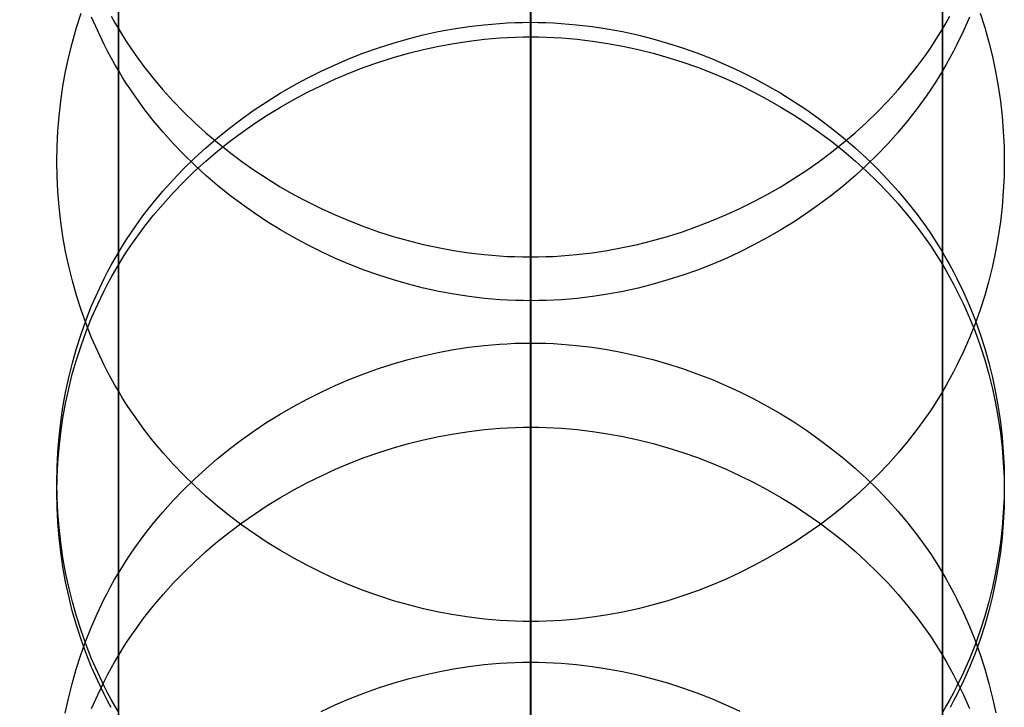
# Model space of a CAD drawing. Extents: x -383 to 1849, y -1185 to -529.
# Tile 429 of 656: x 163 to 194, y -678 to -656. Entities that reach past the tile are written whole.
import ezdxf

# ---------------------------------------------------------------- set-up
doc = ezdxf.new("R2010")
doc.units = 0
doc.layers.add('PREDEFINITO', color=7, linetype='CONTINUOUS')

msp = doc.modelspace()

# ---------------------------------------------------------------- linework, layer by layer
at = {"layer": 'PREDEFINITO'}
for p, q in [((178.642, -589.612), (178.64, -681.505, 343.803)), ((165.662, -597.37), (165.659, -688.823, 342.157)), ((191.635, -597.37), (191.635, -688.817, 342.158)), ((165.663, -612.91), (165.659, -703.456, 338.857)), ((191.636, -612.91), (191.639, -703.456, 338.857)), ((178.656, -620.669), (178.658, -710.772, 337.203)), ((178.656, -677.732, 519.936), (178.656, -635.231, 659.637)), ((165.657, -684.975, 521.9), (165.663, -642.401, 661.817)), ((191.636, -684.965, 521.898), (191.636, -642.401, 661.817)), ((164.331, -656.708, 209.509), (164.476, -656.257, 209.63)), ((165.001, -656.816, 169.039), (164.81, -656.382, 169.155)), ((165.427, -656.356, 666.059), (165.543, -656.561, 666.121)), ((191.755, -656.561, 666.121), (191.871, -656.356, 666.059)), ((192.487, -656.382, 169.155), (192.297, -656.816, 169.039)), ((192.822, -656.257, 209.63), (192.967, -656.708, 209.509)), ((164.202, -657.165, 209.386), (164.331, -656.708, 209.509)), ((165.206, -657.243, 168.925), (165.001, -656.816, 169.039)), ((165.543, -656.561, 666.121), (165.662, -656.764, 666.183)), ((165.656, -699.458, 525.784), (165.662, -656.764, 666.183)), ((165.662, -656.764, 666.183), (165.786, -656.965, 666.244)), ((175.261, -656.944, 249.901), (175.737, -656.839, 249.929)), ((175.737, -656.839, 249.929), (176.217, -656.75, 249.952)), ((176.217, -656.75, 249.952), (176.699, -656.676, 249.972)), ((176.699, -656.676, 249.972), (177.183, -656.619, 249.987)), ((177.183, -656.619, 249.987), (177.668, -656.577, 249.998)), ((177.668, -656.577, 249.998), (177.912, -656.562, 250.002)), ((177.912, -656.562, 250.002), (178.155, -656.552, 250.005)), ((178.155, -656.552, 250.005), (178.398, -656.546, 250.006)), ((178.398, -656.546, 250.006), (178.642, -656.543, 250.007)), ((178.642, -656.543, 250.007), (178.885, -656.546, 250.006)), ((178.885, -656.546, 250.006), (179.129, -656.552, 250.005)), ((179.129, -656.552, 250.005), (179.372, -656.562, 250.002)), ((179.372, -656.562, 250.002), (179.615, -656.577, 249.998)), ((179.615, -656.577, 249.998), (180.101, -656.619, 249.987)), ((180.101, -656.619, 249.987), (180.585, -656.676, 249.972)), ((180.585, -656.676, 249.972), (181.067, -656.75, 249.952)), ((181.067, -656.75, 249.952), (181.547, -656.839, 249.929)), ((181.547, -656.839, 249.929), (182.024, -656.944, 249.901)), ((191.511, -656.965, 666.244), (191.635, -656.764, 666.183)), ((191.635, -656.764, 666.183), (191.755, -656.561, 666.121)), ((191.641, -699.458, 525.784), (191.635, -656.764, 666.183)), ((192.297, -656.816, 169.039), (192.092, -657.243, 168.925)), ((192.967, -656.708, 209.509), (193.096, -657.165, 209.386)), ((165.786, -656.965, 666.244), (165.913, -657.163, 666.305)), ((174.318, -657.198, 249.834), (174.787, -657.064, 249.87)), ((174.787, -657.064, 249.87), (175.261, -656.944, 249.901)), ((176.231, -657.208, 588.075), (176.713, -657.135, 588.053)), ((176.713, -657.135, 588.053), (177.197, -657.078, 588.036)), ((177.197, -657.078, 588.036), (177.683, -657.037, 588.023)), ((177.683, -657.037, 588.023), (177.926, -657.022, 588.019)), ((177.926, -657.022, 588.019), (178.169, -657.012, 588.016)), ((178.169, -657.012, 588.016), (178.413, -657.006, 588.014)), ((178.413, -657.006, 588.014), (178.656, -657.004, 588.013)), ((178.656, -657.004, 588.013), (178.9, -657.006, 588.014)), ((178.9, -657.006, 588.014), (179.143, -657.012, 588.016)), ((179.143, -657.012, 588.016), (179.386, -657.022, 588.019)), ((179.386, -657.022, 588.019), (179.63, -657.037, 588.023)), ((179.63, -657.037, 588.023), (180.115, -657.078, 588.036)), ((180.115, -657.078, 588.036), (180.599, -657.135, 588.053)), ((180.599, -657.135, 588.053), (181.081, -657.208, 588.075)), ((182.024, -656.944, 249.901), (182.498, -657.064, 249.87)), ((182.498, -657.064, 249.87), (182.968, -657.198, 249.834)), ((191.384, -657.163, 666.305), (191.511, -656.965, 666.244)), ((164.088, -657.626, 209.263), (164.202, -657.165, 209.386)), ((165.315, -657.454, 168.868), (165.206, -657.243, 168.925)), ((165.427, -657.663, 168.812), (165.315, -657.454, 168.868)), ((165.913, -657.163, 666.305), (166.044, -657.36, 666.364)), ((166.044, -657.36, 666.364), (166.179, -657.554, 666.423)), ((173.392, -657.511, 249.751), (173.852, -657.347, 249.795)), ((173.852, -657.347, 249.795), (174.318, -657.198, 249.834)), ((174.8, -657.519, 588.17), (175.274, -657.4, 588.134)), ((175.274, -657.4, 588.134), (175.751, -657.296, 588.102)), ((175.751, -657.296, 588.102), (176.231, -657.208, 588.075)), ((181.081, -657.208, 588.075), (181.561, -657.296, 588.102)), ((181.561, -657.296, 588.102), (182.037, -657.4, 588.134)), ((182.037, -657.4, 588.134), (182.511, -657.518, 588.17)), ((182.968, -657.198, 249.834), (183.434, -657.347, 249.795)), ((183.434, -657.347, 249.795), (183.895, -657.511, 249.751)), ((191.118, -657.554, 666.423), (191.253, -657.36, 666.364)), ((191.253, -657.36, 666.364), (191.384, -657.163, 666.305)), ((191.984, -657.454, 168.868), (191.871, -657.663, 168.812)), ((192.092, -657.243, 168.925), (191.984, -657.454, 168.868)), ((193.096, -657.165, 209.386), (193.211, -657.626, 209.263)), ((163.989, -658.091, 209.139), (164.088, -657.626, 209.263)), ((165.543, -657.87, 168.757), (165.427, -657.663, 168.812)), ((166.179, -657.554, 666.423), (166.459, -657.936, 666.539)), ((172.487, -657.88, 249.654), (172.937, -657.689, 249.704)), ((172.937, -657.689, 249.704), (173.392, -657.511, 249.751)), ((173.864, -657.8, 588.255), (174.33, -657.652, 588.21)), ((174.33, -657.652, 588.21), (174.8, -657.519, 588.17)), ((182.511, -657.518, 588.17), (182.98, -657.651, 588.21)), ((182.98, -657.651, 588.21), (183.446, -657.799, 588.255)), ((183.895, -657.511, 249.751), (184.35, -657.689, 249.704)), ((184.35, -657.689, 249.704), (184.8, -657.88, 249.654)), ((190.838, -657.936, 666.539), (191.118, -657.554, 666.423)), ((191.871, -657.663, 168.812), (191.755, -657.87, 168.757)), ((193.211, -657.626, 209.263), (193.309, -658.091, 209.139)), ((163.905, -658.558, 209.013), (163.989, -658.091, 209.139)), ((165.663, -658.075, 168.702), (165.543, -657.87, 168.757)), ((165.787, -658.278, 168.648), (165.663, -658.075, 168.702)), ((166.459, -657.936, 666.539), (166.752, -658.309, 666.653)), ((171.607, -658.303, 249.542), (172.044, -658.085, 249.599)), ((172.044, -658.085, 249.599), (172.487, -657.88, 249.654)), ((172.947, -658.137, 588.358), (173.403, -657.962, 588.304)), ((173.403, -657.962, 588.304), (173.864, -657.8, 588.255)), ((183.446, -657.799, 588.255), (183.906, -657.961, 588.304)), ((183.906, -657.961, 588.304), (184.361, -658.137, 588.358)), ((184.8, -657.88, 249.654), (185.244, -658.085, 249.599)), ((185.244, -658.085, 249.599), (185.682, -658.303, 249.542)), ((190.544, -658.309, 666.653), (190.838, -657.936, 666.539)), ((191.636, -658.075, 168.702), (191.512, -658.278, 168.648)), ((191.755, -657.87, 168.757), (191.636, -658.075, 168.702)), ((193.309, -658.091, 209.139), (193.393, -658.558, 209.013)), ((165.914, -658.478, 168.594), (165.787, -658.278, 168.648)), ((166.752, -658.309, 666.653), (167.059, -658.672, 666.763)), ((171.177, -658.534, 249.48), (171.607, -658.303, 249.542)), ((172.053, -658.53, 588.477), (172.497, -658.327, 588.415)), ((172.497, -658.327, 588.415), (172.947, -658.137, 588.358)), ((184.361, -658.137, 588.358), (184.811, -658.326, 588.415)), ((184.811, -658.326, 588.415), (185.254, -658.529, 588.477)), ((185.682, -658.303, 249.542), (186.112, -658.534, 249.48)), ((190.236, -658.672, 666.763), (190.544, -658.309, 666.653)), ((191.512, -658.278, 168.648), (191.385, -658.478, 168.594)), ((163.837, -659.029, 208.887), (163.905, -658.558, 209.013)), ((166.045, -658.676, 168.541), (165.914, -658.478, 168.594)), ((166.18, -658.873, 168.488), (166.045, -658.676, 168.541)), ((167.059, -658.672, 666.763), (167.379, -659.025, 666.87)), ((170.756, -658.778, 249.416), (171.177, -658.534, 249.48)), ((171.616, -658.746, 588.543), (172.053, -658.53, 588.477)), ((185.254, -658.529, 588.477), (185.691, -658.745, 588.542)), ((186.112, -658.534, 249.48), (186.534, -658.778, 249.416)), ((189.916, -659.025, 666.87), (190.236, -658.672, 666.763)), ((191.254, -658.676, 168.541), (191.119, -658.873, 168.488)), ((191.385, -658.478, 168.594), (191.254, -658.676, 168.541)), ((193.393, -658.558, 209.013), (193.462, -659.029, 208.887)), ((166.46, -659.258, 168.385), (166.18, -658.873, 168.488)), ((170.342, -659.035, 249.347), (170.756, -658.778, 249.416)), ((170.763, -659.216, 588.686), (171.186, -658.975, 588.612)), ((171.186, -658.975, 588.612), (171.616, -658.746, 588.543)), ((185.691, -658.745, 588.542), (186.12, -658.974, 588.612)), ((186.12, -658.974, 588.612), (186.542, -659.215, 588.685)), ((186.534, -658.778, 249.416), (186.949, -659.035, 249.347)), ((191.119, -658.873, 168.488), (190.839, -659.258, 168.385)), ((163.783, -659.501, 208.761), (163.837, -659.029, 208.887)), ((166.754, -659.634, 168.285), (166.46, -659.258, 168.385)), ((167.379, -659.025, 666.87), (167.711, -659.368, 666.975)), ((169.54, -659.584, 249.202), (169.936, -659.303, 249.276)), ((169.936, -659.303, 249.276), (170.342, -659.035, 249.347)), ((170.349, -659.47, 588.763), (170.763, -659.216, 588.686)), ((186.542, -659.215, 588.685), (186.956, -659.469, 588.763)), ((186.949, -659.035, 249.347), (187.355, -659.303, 249.276)), ((187.355, -659.303, 249.276), (187.751, -659.584, 249.202)), ((189.583, -659.368, 666.975), (189.916, -659.025, 666.87)), ((190.839, -659.258, 168.385), (190.546, -659.634, 168.285)), ((193.462, -659.029, 208.887), (193.515, -659.502, 208.761)), ((163.745, -659.976, 208.634), (163.783, -659.501, 208.761)), ((167.062, -660.001, 168.186), (166.754, -659.634, 168.285)), ((167.711, -659.368, 666.975), (168.055, -659.701, 667.076)), ((169.153, -659.876, 249.124), (169.54, -659.584, 249.202)), ((169.943, -659.736, 588.844), (170.349, -659.47, 588.763)), ((186.956, -659.469, 588.763), (187.362, -659.735, 588.843)), ((187.751, -659.584, 249.202), (188.139, -659.876, 249.124)), ((189.239, -659.701, 667.076), (189.583, -659.368, 666.975)), ((190.546, -659.634, 168.285), (190.239, -660.001, 168.186)), ((193.515, -659.502, 208.761), (193.553, -659.976, 208.634)), ((168.055, -659.701, 667.076), (168.41, -660.024, 667.174)), ((168.777, -660.18, 249.043), (169.153, -659.876, 249.124)), ((169.546, -660.014, 588.928), (169.943, -659.736, 588.844)), ((187.362, -659.735, 588.843), (187.758, -660.013, 588.928)), ((188.139, -659.876, 249.124), (188.516, -660.18, 249.043)), ((188.883, -660.024, 667.174), (189.239, -659.701, 667.076)), ((163.722, -660.451, 208.507), (163.745, -659.976, 208.634)), ((167.382, -660.358, 168.091), (167.062, -660.001, 168.186)), ((168.41, -660.024, 667.174), (168.777, -660.335, 667.269)), ((168.41, -660.494, 248.959), (168.777, -660.18, 249.043)), ((169.159, -660.303, 589.016), (169.546, -660.014, 588.928)), ((187.758, -660.013, 588.928), (188.145, -660.302, 589.016)), ((188.516, -660.335, 667.269), (188.883, -660.024, 667.174)), ((188.516, -660.18, 249.043), (188.883, -660.494, 248.959)), ((190.239, -660.001, 168.186), (189.919, -660.358, 168.091)), ((193.553, -659.976, 208.634), (193.576, -660.451, 208.507)), ((163.715, -660.927, 208.379), (163.722, -660.451, 208.507)), ((167.715, -660.704, 167.998), (167.382, -660.358, 168.091)), ((168.055, -660.82, 248.873), (168.41, -660.494, 248.959)), ((168.777, -660.335, 667.269), (169.153, -660.636, 667.36)), ((168.781, -660.604, 589.108), (169.159, -660.303, 589.016)), ((188.139, -660.636, 667.36), (188.516, -660.335, 667.269)), ((188.145, -660.302, 589.016), (188.521, -660.603, 589.107)), ((188.883, -660.494, 248.959), (189.239, -660.82, 248.873)), ((189.919, -660.358, 168.091), (189.587, -660.704, 167.998)), ((193.576, -660.451, 208.507), (193.583, -660.927, 208.379)), ((167.711, -661.157, 248.783), (168.055, -660.82, 248.873)), ((168.059, -661.04, 167.908), (167.715, -660.704, 167.998)), ((168.414, -660.916, 589.202), (168.781, -660.604, 589.108)), ((169.153, -660.636, 667.36), (169.54, -660.925, 667.448)), ((187.751, -660.925, 667.448), (188.139, -660.636, 667.36)), ((188.521, -660.603, 589.107), (188.888, -660.914, 589.202)), ((189.239, -660.82, 248.873), (189.583, -661.156, 248.783)), ((189.587, -660.704, 167.998), (189.243, -661.04, 167.908)), ((163.722, -661.403, 208.252), (163.715, -660.927, 208.379)), ((167.379, -661.503, 248.691), (167.711, -661.157, 248.783)), ((168.058, -661.238, 589.3), (168.414, -660.916, 589.202)), ((168.415, -661.366, 167.821), (168.059, -661.04, 167.908)), ((169.54, -660.925, 667.448), (169.936, -661.203, 667.533)), ((187.355, -661.203, 667.533), (187.751, -660.925, 667.448)), ((188.888, -660.914, 589.202), (189.243, -661.237, 589.3)), ((189.243, -661.04, 167.908), (188.888, -661.366, 167.821)), ((189.583, -661.156, 248.783), (189.916, -661.503, 248.691)), ((193.583, -660.927, 208.379), (193.576, -661.403, 208.252)), ((163.745, -661.878, 208.125), (163.722, -661.403, 208.252)), ((167.059, -661.86, 248.595), (167.379, -661.503, 248.691)), ((167.714, -661.571, 589.402), (168.058, -661.238, 589.3)), ((168.782, -661.681, 167.737), (168.415, -661.366, 167.821)), ((169.936, -661.203, 667.533), (170.342, -661.469, 667.613)), ((170.342, -661.469, 667.613), (170.756, -661.723, 667.691)), ((186.534, -661.723, 667.691), (186.949, -661.469, 667.613)), ((186.949, -661.469, 667.613), (187.355, -661.203, 667.533)), ((188.888, -661.366, 167.821), (188.521, -661.681, 167.737)), ((189.243, -661.237, 589.3), (189.587, -661.57, 589.401)), ((189.916, -661.503, 248.691), (190.236, -661.86, 248.595)), ((193.576, -661.403, 208.252), (193.553, -661.878, 208.125)), ((167.381, -661.914, 589.506), (167.714, -661.571, 589.402)), ((169.159, -661.984, 167.655), (168.782, -661.681, 167.737)), ((170.756, -661.723, 667.691), (171.178, -661.964, 667.764)), ((186.112, -661.964, 667.764), (186.534, -661.723, 667.691)), ((188.521, -661.681, 167.737), (188.145, -661.984, 167.655)), ((189.587, -661.57, 589.401), (189.919, -661.913, 589.505)), ((163.783, -662.352, 207.998), (163.745, -661.878, 208.125)), ((166.752, -662.227, 248.498), (167.059, -661.86, 248.595)), ((167.061, -662.268, 589.613), (167.381, -661.914, 589.506)), ((169.547, -662.276, 167.577), (169.159, -661.984, 167.655)), ((171.178, -661.964, 667.764), (171.607, -662.193, 667.833)), ((185.682, -662.193, 667.833), (186.112, -661.964, 667.764)), ((188.145, -661.984, 167.655), (187.758, -662.276, 167.577)), ((189.919, -661.913, 589.505), (190.239, -662.266, 589.613)), ((190.236, -661.86, 248.595), (190.544, -662.227, 248.498)), ((193.553, -661.878, 208.125), (193.515, -662.352, 207.998)), ((163.836, -662.825, 207.871), (163.783, -662.352, 207.998)), ((166.459, -662.603, 248.397), (166.752, -662.227, 248.498)), ((166.754, -662.631, 589.724), (167.061, -662.268, 589.613)), ((169.943, -662.557, 167.502), (169.547, -662.276, 167.577)), ((171.607, -662.193, 667.833), (172.044, -662.409, 667.899)), ((172.044, -662.409, 667.899), (172.487, -662.612, 667.961)), ((184.8, -662.612, 667.961), (185.244, -662.409, 667.899)), ((185.244, -662.409, 667.899), (185.682, -662.193, 667.833)), ((187.758, -662.276, 167.577), (187.362, -662.557, 167.502)), ((190.239, -662.266, 589.613), (190.546, -662.629, 589.723)), ((190.544, -662.227, 248.498), (190.838, -662.603, 248.397)), ((193.515, -662.352, 207.998), (193.461, -662.825, 207.871)), ((166.179, -662.988, 248.294), (166.459, -662.603, 248.397)), ((166.46, -663.003, 589.837), (166.754, -662.631, 589.724)), ((170.349, -662.825, 167.43), (169.943, -662.557, 167.502)), ((172.487, -662.612, 667.961), (172.937, -662.801, 668.018)), ((184.35, -662.801, 668.018), (184.8, -662.612, 667.961)), ((187.362, -662.557, 167.502), (186.956, -662.825, 167.43)), ((190.546, -662.629, 589.723), (190.839, -663.002, 589.837)), ((190.838, -662.603, 248.397), (191.118, -662.988, 248.294)), ((163.905, -663.295, 207.745), (163.836, -662.825, 207.871)), ((166.044, -663.184, 248.242), (166.179, -662.988, 248.294)), ((166.179, -663.385, 589.953), (166.46, -663.003, 589.837)), ((170.764, -663.081, 167.362), (170.349, -662.825, 167.43)), ((172.937, -662.801, 668.018), (173.392, -662.977, 668.072)), ((173.392, -662.977, 668.072), (173.852, -663.139, 668.121)), ((183.434, -663.139, 668.121), (183.895, -662.977, 668.072)), ((183.895, -662.977, 668.072), (184.35, -662.801, 668.018)), ((186.956, -662.825, 167.43), (186.542, -663.081, 167.362)), ((190.839, -663.002, 589.837), (191.119, -663.384, 589.953)), ((191.118, -662.988, 248.294), (191.253, -663.184, 248.242)), ((193.461, -662.825, 207.871), (193.393, -663.295, 207.745)), ((163.989, -663.763, 207.62), (163.905, -663.295, 207.745)), ((165.913, -663.383, 248.188), (166.044, -663.184, 248.242)), ((171.186, -663.325, 167.297), (170.764, -663.081, 167.362)), ((171.616, -663.556, 167.235), (171.186, -663.325, 167.297)), ((173.852, -663.139, 668.121), (174.318, -663.287, 668.166)), ((174.318, -663.287, 668.166), (174.787, -663.42, 668.206)), ((182.498, -663.42, 668.206), (182.968, -663.287, 668.166)), ((182.968, -663.287, 668.166), (183.434, -663.139, 668.121)), ((186.12, -663.325, 167.297), (185.691, -663.556, 167.235)), ((186.542, -663.081, 167.362), (186.12, -663.325, 167.297)), ((191.253, -663.184, 248.242), (191.384, -663.383, 248.188)), ((193.393, -663.295, 207.745), (193.309, -663.763, 207.62)), ((165.662, -663.786, 248.081), (165.786, -663.583, 248.135)), ((165.786, -663.583, 248.135), (165.913, -663.383, 248.188)), ((165.913, -663.776, 590.072), (166.045, -663.579, 590.012)), ((166.045, -663.579, 590.012), (166.179, -663.385, 589.953)), ((172.054, -663.774, 167.176), (171.616, -663.556, 167.235)), ((174.787, -663.42, 668.206), (175.261, -663.538, 668.242)), ((175.261, -663.538, 668.242), (175.737, -663.642, 668.274)), ((175.737, -663.642, 668.274), (176.217, -663.73, 668.301)), ((181.067, -663.73, 668.301), (181.547, -663.642, 668.274)), ((181.547, -663.642, 668.274), (182.024, -663.538, 668.242)), ((182.024, -663.538, 668.242), (182.498, -663.42, 668.206)), ((185.691, -663.556, 167.235), (185.254, -663.774, 167.176)), ((191.119, -663.384, 589.953), (191.254, -663.578, 590.012)), ((191.254, -663.578, 590.012), (191.385, -663.774, 590.071)), ((191.384, -663.383, 248.188), (191.511, -663.583, 248.135)), ((191.511, -663.583, 248.135), (191.635, -663.786, 248.081)), ((164.087, -664.228, 207.495), (163.989, -663.763, 207.62)), ((165.427, -664.198, 247.97), (165.543, -663.991, 248.026)), ((165.543, -663.991, 248.026), (165.662, -663.786, 248.081)), ((165.662, -664.175, 590.193), (165.786, -663.975, 590.132)), ((165.786, -663.975, 590.132), (165.913, -663.776, 590.072)), ((172.498, -663.979, 167.122), (172.054, -663.774, 167.176)), ((172.948, -664.17, 167.07), (172.498, -663.979, 167.122)), ((176.217, -663.73, 668.301), (176.699, -663.803, 668.323)), ((176.699, -663.803, 668.323), (177.183, -663.86, 668.34)), ((177.183, -663.86, 668.34), (177.668, -663.901, 668.353)), ((177.668, -663.901, 668.353), (177.912, -663.916, 668.357)), ((177.912, -663.916, 668.357), (178.155, -663.926, 668.36)), ((178.155, -663.926, 668.36), (178.398, -663.932, 668.362)), ((178.398, -663.932, 668.362), (178.642, -663.935, 668.363)), ((178.642, -663.935, 668.363), (178.885, -663.932, 668.362)), ((178.642, -706.703, 527.741), (178.642, -663.935, 668.363)), ((178.885, -663.932, 668.362), (179.129, -663.926, 668.36)), ((179.129, -663.926, 668.36), (179.372, -663.916, 668.357)), ((179.372, -663.916, 668.357), (179.615, -663.901, 668.353)), ((179.615, -663.901, 668.353), (180.101, -663.86, 668.34)), ((180.101, -663.86, 668.34), (180.585, -663.803, 668.323)), ((180.585, -663.803, 668.323), (181.067, -663.73, 668.301)), ((184.811, -663.979, 167.122), (184.361, -664.17, 167.07)), ((185.254, -663.774, 167.176), (184.811, -663.979, 167.122)), ((191.385, -663.774, 590.071), (191.512, -663.973, 590.132)), ((191.512, -663.973, 590.132), (191.636, -664.174, 590.193)), ((191.635, -663.786, 248.081), (191.755, -663.991, 248.026)), ((191.755, -663.991, 248.026), (191.871, -664.198, 247.97)), ((193.309, -663.763, 207.62), (193.21, -664.228, 207.495)), ((164.202, -664.689, 207.372), (164.087, -664.228, 207.495)), ((165.314, -664.407, 247.914), (165.427, -664.198, 247.97)), ((165.542, -664.378, 590.255), (165.662, -664.175, 590.193)), ((173.403, -664.348, 167.023), (172.948, -664.17, 167.07)), ((184.361, -664.17, 167.07), (183.906, -664.348, 167.023)), ((191.636, -664.174, 590.193), (191.755, -664.377, 590.254)), ((191.871, -664.198, 247.97), (191.983, -664.407, 247.914)), ((193.21, -664.228, 207.495), (193.096, -664.689, 207.372)), ((165.206, -664.618, 247.858), (165.314, -664.407, 247.914)), ((165.314, -664.79, 590.38), (165.426, -664.583, 590.317)), ((165.426, -664.583, 590.317), (165.542, -664.378, 590.255)), ((173.864, -664.511, 166.979), (173.403, -664.348, 167.023)), ((174.33, -664.66, 166.939), (173.864, -664.511, 166.979)), ((183.446, -664.511, 166.979), (182.98, -664.66, 166.939)), ((183.906, -664.348, 167.023), (183.446, -664.511, 166.979)), ((191.755, -664.377, 590.254), (191.871, -664.582, 590.317)), ((191.871, -664.582, 590.317), (191.984, -664.789, 590.38)), ((191.983, -664.407, 247.914), (192.092, -664.618, 247.858)), ((164.331, -665.145, 207.25), (164.202, -664.689, 207.372)), ((165.001, -665.045, 247.743), (165.206, -664.618, 247.858)), ((165.205, -664.999, 590.444), (165.314, -664.79, 590.38)), ((174.8, -664.795, 166.903), (174.33, -664.66, 166.939)), ((175.274, -664.914, 166.871), (174.8, -664.795, 166.903)), ((175.751, -665.019, 166.843), (175.274, -664.914, 166.871)), ((182.037, -664.914, 166.871), (181.561, -665.019, 166.843)), ((182.511, -664.795, 166.903), (182.037, -664.914, 166.871)), ((182.98, -664.66, 166.939), (182.511, -664.795, 166.903)), ((191.984, -664.789, 590.38), (192.092, -664.998, 590.443)), ((192.092, -664.618, 247.858), (192.297, -665.045, 247.743)), ((193.096, -664.689, 207.372), (192.967, -665.145, 207.25)), ((164.476, -665.597, 207.129), (164.331, -665.145, 207.25)), ((164.81, -665.479, 247.627), (165.001, -665.045, 247.743)), ((165, -665.422, 590.572), (165.205, -664.999, 590.444)), ((176.231, -665.108, 166.819), (175.751, -665.019, 166.843)), ((176.713, -665.182, 166.8), (176.231, -665.108, 166.819)), ((177.197, -665.239, 166.784), (176.713, -665.182, 166.8)), ((180.599, -665.182, 166.8), (180.115, -665.239, 166.784)), ((181.081, -665.108, 166.819), (180.599, -665.182, 166.8)), ((181.561, -665.019, 166.843), (181.081, -665.108, 166.819)), ((192.092, -664.998, 590.443), (192.297, -665.421, 590.572)), ((192.297, -665.045, 247.743), (192.488, -665.479, 247.627)), ((192.967, -665.145, 207.25), (192.822, -665.597, 207.129)), ((164.636, -665.92, 247.509), (164.81, -665.479, 247.627)), ((164.81, -665.852, 590.703), (165, -665.422, 590.572)), ((177.683, -665.281, 166.773), (177.197, -665.239, 166.784)), ((177.926, -665.295, 166.769), (177.683, -665.281, 166.773)), ((178.169, -665.306, 166.766), (177.926, -665.295, 166.769)), ((178.413, -665.312, 166.765), (178.169, -665.306, 166.766)), ((178.656, -665.314, 166.764), (178.413, -665.312, 166.765)), ((178.9, -665.312, 166.765), (178.656, -665.314, 166.764)), ((179.143, -665.306, 166.766), (178.9, -665.312, 166.765)), ((179.386, -665.295, 166.769), (179.143, -665.306, 166.766)), ((179.63, -665.281, 166.773), (179.386, -665.295, 166.769)), ((180.115, -665.239, 166.784), (179.63, -665.281, 166.773)), ((192.297, -665.421, 590.572), (192.488, -665.851, 590.703)), ((192.488, -665.479, 247.627), (192.663, -665.92, 247.509)), ((164.635, -666.044, 207.009), (164.476, -665.597, 207.129)), ((164.634, -666.288, 590.836), (164.81, -665.852, 590.703)), ((192.488, -665.851, 590.703), (192.663, -666.287, 590.835)), ((192.822, -665.597, 207.129), (192.662, -666.044, 207.009)), ((164.476, -666.366, 247.389), (164.636, -665.92, 247.509)), ((164.81, -666.484, 206.891), (164.635, -666.044, 207.009)), ((192.662, -666.044, 207.009), (192.487, -666.484, 206.891)), ((192.663, -665.92, 247.509), (192.822, -666.366, 247.389)), ((164.331, -666.818, 247.267), (164.476, -666.366, 247.389)), ((164.475, -666.731, 590.97), (164.634, -666.288, 590.836)), ((192.663, -666.287, 590.835), (192.822, -666.729, 590.97)), ((192.822, -666.366, 247.389), (192.967, -666.818, 247.267)), ((164.33, -667.178, 591.106), (164.475, -666.731, 590.97)), ((165.001, -666.918, 206.775), (164.81, -666.484, 206.891)), ((176.216, -666.855, 287.698), (176.698, -666.781, 287.718)), ((176.698, -666.781, 287.718), (177.183, -666.723, 287.734)), ((177.183, -666.723, 287.734), (177.668, -666.681, 287.745)), ((177.668, -666.681, 287.745), (177.911, -666.667, 287.749)), ((177.911, -666.667, 287.749), (178.155, -666.656, 287.752)), ((178.155, -666.656, 287.752), (178.398, -666.65, 287.754)), ((178.398, -666.65, 287.754), (178.642, -666.647, 287.755)), ((178.642, -666.647, 287.755), (178.885, -666.649, 287.754)), ((178.885, -666.649, 287.754), (179.129, -666.655, 287.752)), ((179.129, -666.655, 287.752), (179.372, -666.666, 287.75)), ((179.372, -666.666, 287.75), (179.615, -666.68, 287.746)), ((179.615, -666.68, 287.746), (180.101, -666.721, 287.735)), ((180.101, -666.721, 287.735), (180.585, -666.779, 287.719)), ((180.585, -666.779, 287.719), (181.067, -666.852, 287.699)), ((192.487, -666.484, 206.891), (192.297, -666.918, 206.775)), ((192.822, -666.729, 590.97), (192.967, -667.177, 591.106)), ((164.202, -667.274, 247.145), (164.331, -666.818, 247.267)), ((165.206, -667.346, 206.661), (165.001, -666.918, 206.775)), ((174.786, -667.17, 287.613), (175.259, -667.05, 287.645)), ((175.259, -667.05, 287.645), (175.736, -666.945, 287.674)), ((175.736, -666.945, 287.674), (176.216, -666.855, 287.698)), ((181.067, -666.852, 287.699), (181.547, -666.941, 287.675)), ((181.547, -666.941, 287.675), (182.024, -667.046, 287.646)), ((182.024, -667.046, 287.646), (182.498, -667.165, 287.614)), ((192.297, -666.918, 206.775), (192.092, -667.346, 206.661)), ((192.967, -666.818, 247.267), (193.096, -667.274, 247.145)), ((164.088, -667.735, 247.021), (164.202, -667.274, 247.145)), ((164.201, -667.63, 591.243), (164.33, -667.178, 591.106)), ((165.315, -667.557, 206.604), (165.206, -667.346, 206.661)), ((173.851, -667.454, 287.536), (174.316, -667.305, 287.576)), ((174.316, -667.305, 287.576), (174.786, -667.17, 287.613)), ((182.498, -667.165, 287.614), (182.968, -667.3, 287.578)), ((182.968, -667.3, 287.578), (183.434, -667.449, 287.537)), ((192.092, -667.346, 206.661), (191.984, -667.557, 206.604)), ((192.967, -667.177, 591.106), (193.096, -667.629, 591.243)), ((193.096, -667.274, 247.145), (193.211, -667.735, 247.021)), ((164.086, -668.087, 591.382), (164.201, -667.63, 591.243)), ((165.427, -667.765, 206.548), (165.315, -667.557, 206.604)), ((172.934, -667.796, 287.443), (173.39, -667.618, 287.491)), ((173.39, -667.618, 287.491), (173.851, -667.454, 287.536)), ((183.434, -667.449, 287.537), (183.895, -667.612, 287.493)), ((183.895, -667.612, 287.493), (184.35, -667.789, 287.445)), ((191.984, -667.557, 206.604), (191.871, -667.765, 206.548)), ((193.096, -667.629, 591.243), (193.21, -668.085, 591.382)), ((163.989, -668.2, 246.896), (164.088, -667.735, 247.021)), ((165.543, -667.972, 206.493), (165.427, -667.765, 206.548)), ((165.663, -668.177, 206.438), (165.543, -667.972, 206.493)), ((172.041, -668.193, 287.336), (172.484, -667.988, 287.391)), ((172.484, -667.988, 287.391), (172.934, -667.796, 287.443)), ((184.35, -667.789, 287.445), (184.8, -667.98, 287.393)), ((184.8, -667.98, 287.393), (185.244, -668.185, 287.338)), ((191.755, -667.972, 206.493), (191.636, -668.177, 206.438)), ((191.871, -667.765, 206.548), (191.755, -667.972, 206.493)), ((193.211, -667.735, 247.021), (193.309, -668.2, 246.896)), ((163.905, -668.667, 246.77), (163.989, -668.2, 246.896)), ((163.988, -668.547, 591.522), (164.086, -668.087, 591.382)), ((165.787, -668.38, 206.384), (165.663, -668.177, 206.438)), ((171.604, -668.411, 287.277), (172.041, -668.193, 287.336)), ((185.244, -668.185, 287.338), (185.682, -668.403, 287.279)), ((191.636, -668.177, 206.438), (191.512, -668.38, 206.384)), ((193.21, -668.085, 591.382), (193.309, -668.546, 591.522)), ((193.309, -668.2, 246.896), (193.393, -668.667, 246.77)), ((163.904, -669.01, 591.663), (163.988, -668.547, 591.522)), ((165.914, -668.581, 206.33), (165.787, -668.38, 206.384)), ((166.045, -668.779, 206.277), (165.914, -668.581, 206.33)), ((170.752, -668.887, 287.148), (171.174, -668.643, 287.214)), ((171.174, -668.643, 287.214), (171.604, -668.411, 287.277)), ((185.682, -668.403, 287.279), (186.112, -668.634, 287.217)), ((186.112, -668.634, 287.217), (186.534, -668.878, 287.151)), ((191.385, -668.581, 206.33), (191.254, -668.779, 206.277)), ((191.512, -668.38, 206.384), (191.385, -668.581, 206.33)), ((193.309, -668.546, 591.522), (193.393, -669.009, 591.663)), ((163.837, -669.138, 246.644), (163.905, -668.667, 246.77)), ((166.18, -668.975, 206.224), (166.045, -668.779, 206.277)), ((170.338, -669.144, 287.079), (170.752, -668.887, 287.148)), ((186.534, -668.878, 287.151), (186.949, -669.134, 287.082)), ((191.254, -668.779, 206.277), (191.119, -668.975, 206.224)), ((193.393, -668.667, 246.77), (193.462, -669.138, 246.644)), ((163.783, -669.61, 246.517), (163.837, -669.138, 246.644)), ((163.835, -669.476, 591.805), (163.904, -669.01, 591.663)), ((166.46, -669.361, 206.121), (166.18, -668.975, 206.224)), ((169.932, -669.412, 287.006), (170.338, -669.144, 287.079)), ((186.949, -669.134, 287.082), (187.354, -669.402, 287.009)), ((191.119, -668.975, 206.224), (190.839, -669.361, 206.121)), ((193.393, -669.009, 591.663), (193.462, -669.475, 591.804)), ((193.462, -669.138, 246.644), (193.515, -669.61, 246.517)), ((163.782, -669.944, 591.947), (163.835, -669.476, 591.805)), ((166.754, -669.737, 206.021), (166.46, -669.361, 206.121)), ((169.536, -669.693, 286.931), (169.932, -669.412, 287.006)), ((175.751, -669.59, 547.677), (176.231, -669.502, 547.65)), ((176.231, -669.502, 547.65), (176.713, -669.429, 547.628)), ((176.713, -669.429, 547.628), (177.197, -669.372, 547.611)), ((177.197, -669.372, 547.611), (177.683, -669.33, 547.599)), ((177.683, -669.33, 547.599), (177.926, -669.316, 547.595)), ((177.926, -669.316, 547.595), (178.169, -669.305, 547.591)), ((178.169, -669.305, 547.591), (178.413, -669.299, 547.59)), ((178.413, -669.299, 547.59), (178.656, -669.297, 547.589)), ((178.656, -669.297, 547.589), (178.9, -669.299, 547.59)), ((178.9, -669.299, 547.59), (179.143, -669.305, 547.591)), ((179.143, -669.305, 547.591), (179.386, -669.316, 547.595)), ((179.386, -669.316, 547.595), (179.63, -669.33, 547.599)), ((179.63, -669.33, 547.599), (180.115, -669.372, 547.611)), ((180.115, -669.372, 547.611), (180.599, -669.429, 547.628)), ((180.599, -669.429, 547.628), (181.081, -669.502, 547.65)), ((181.081, -669.502, 547.65), (181.561, -669.59, 547.677)), ((187.354, -669.402, 287.009), (187.751, -669.682, 286.933)), ((190.839, -669.361, 206.121), (190.546, -669.737, 206.021)), ((193.462, -669.475, 591.804), (193.515, -669.943, 591.947)), ((163.745, -670.084, 246.389), (163.783, -669.61, 246.517)), ((167.062, -670.103, 205.922), (166.754, -669.737, 206.021)), ((169.149, -669.985, 286.852), (169.536, -669.693, 286.931)), ((174.33, -669.946, 547.783), (174.8, -669.813, 547.743)), ((174.8, -669.813, 547.743), (175.274, -669.694, 547.708)), ((175.274, -669.694, 547.708), (175.751, -669.59, 547.677)), ((181.561, -669.59, 547.677), (182.037, -669.694, 547.708)), ((182.037, -669.694, 547.708), (182.511, -669.813, 547.743)), ((182.511, -669.813, 547.743), (182.98, -669.946, 547.783)), ((187.751, -669.682, 286.933), (188.138, -669.974, 286.855)), ((190.546, -669.737, 206.021), (190.239, -670.103, 205.922)), ((193.515, -669.61, 246.517), (193.553, -670.084, 246.389)), ((163.722, -670.559, 246.261), (163.745, -670.084, 246.389)), ((163.744, -670.413, 592.09), (163.782, -669.944, 591.947)), ((167.382, -670.46, 205.827), (167.062, -670.103, 205.922)), ((168.772, -670.289, 286.77), (169.149, -669.985, 286.852)), ((173.403, -670.256, 547.876), (173.864, -670.094, 547.827)), ((173.864, -670.094, 547.827), (174.33, -669.946, 547.783)), ((182.98, -669.946, 547.783), (183.446, -670.094, 547.827)), ((183.446, -670.094, 547.827), (183.906, -670.256, 547.876)), ((188.138, -669.974, 286.855), (188.516, -670.278, 286.773)), ((190.239, -670.103, 205.922), (189.919, -670.46, 205.827)), ((193.515, -669.943, 591.947), (193.553, -670.412, 592.089)), ((193.553, -670.084, 246.389), (193.576, -670.559, 246.261)), ((163.721, -670.884, 592.233), (163.744, -670.413, 592.09)), ((167.715, -670.807, 205.734), (167.382, -670.46, 205.827)), ((168.405, -670.604, 286.685), (168.772, -670.289, 286.77)), ((172.498, -670.622, 547.985), (172.948, -670.432, 547.928)), ((172.948, -670.432, 547.928), (173.403, -670.256, 547.876)), ((183.906, -670.256, 547.876), (184.361, -670.432, 547.928)), ((184.361, -670.432, 547.928), (184.811, -670.622, 547.985)), ((188.516, -670.278, 286.773), (188.883, -670.592, 286.688)), ((189.919, -670.46, 205.827), (189.587, -670.807, 205.734)), ((193.553, -670.412, 592.089), (193.576, -670.883, 592.232)), ((163.715, -671.035, 246.134), (163.722, -670.559, 246.261)), ((168.059, -671.143, 205.644), (167.715, -670.807, 205.734)), ((168.049, -670.93, 286.598), (168.405, -670.604, 286.685)), ((172.054, -670.825, 548.046), (172.498, -670.622, 547.985)), ((184.811, -670.622, 547.985), (185.254, -670.825, 548.046)), ((188.883, -670.592, 286.688), (189.239, -670.918, 286.601)), ((189.587, -670.807, 205.734), (189.243, -671.143, 205.644)), ((193.576, -670.559, 246.261), (193.583, -671.035, 246.134)), ((163.714, -671.355, 592.376), (163.721, -670.884, 592.233)), ((163.722, -671.511, 246.006), (163.715, -671.035, 246.134)), ((167.705, -671.266, 286.507), (168.049, -670.93, 286.598)), ((171.186, -671.27, 548.179), (171.616, -671.041, 548.111)), ((171.616, -671.041, 548.111), (172.054, -670.825, 548.046)), ((185.254, -670.825, 548.046), (185.691, -671.041, 548.111)), ((185.691, -671.041, 548.111), (186.12, -671.27, 548.179)), ((189.239, -670.918, 286.601), (189.583, -671.254, 286.51)), ((193.576, -670.883, 592.232), (193.584, -671.354, 592.376)), ((193.583, -671.035, 246.134), (193.576, -671.511, 246.006)), ((163.721, -671.826, 592.519), (163.714, -671.355, 592.376)), ((167.373, -671.613, 286.414), (167.705, -671.266, 286.507)), ((168.415, -671.468, 205.557), (168.059, -671.143, 205.644)), ((170.764, -671.512, 548.251), (171.186, -671.27, 548.179)), ((186.12, -671.27, 548.179), (186.542, -671.512, 548.251)), ((189.243, -671.143, 205.644), (188.888, -671.468, 205.557)), ((189.583, -671.254, 286.51), (189.916, -671.6, 286.417)), ((193.584, -671.354, 592.376), (193.576, -671.826, 592.519)), ((163.745, -671.986, 245.878), (163.722, -671.511, 246.006)), ((167.053, -671.969, 286.318), (167.373, -671.613, 286.414)), ((168.782, -671.783, 205.473), (168.415, -671.468, 205.557)), ((170.349, -671.766, 548.327), (170.764, -671.512, 548.251)), ((186.542, -671.512, 548.251), (186.956, -671.766, 548.327)), ((188.888, -671.468, 205.557), (188.521, -671.783, 205.473)), ((189.916, -671.6, 286.417), (190.236, -671.957, 286.321)), ((193.576, -671.511, 246.006), (193.553, -671.986, 245.878)), ((163.744, -672.297, 592.662), (163.721, -671.826, 592.519)), ((163.783, -672.46, 245.75), (163.745, -671.986, 245.878)), ((166.746, -672.336, 286.22), (167.053, -671.969, 286.318)), ((169.159, -672.087, 205.391), (168.782, -671.783, 205.473)), ((169.547, -672.311, 548.49), (169.943, -672.032, 548.407)), ((169.943, -672.032, 548.407), (170.349, -671.766, 548.327)), ((186.956, -671.766, 548.327), (187.362, -672.032, 548.407)), ((187.362, -672.032, 548.407), (187.758, -672.311, 548.49)), ((188.521, -671.783, 205.473), (188.145, -672.087, 205.391)), ((190.236, -671.957, 286.321), (190.543, -672.323, 286.223)), ((193.553, -671.986, 245.878), (193.515, -672.46, 245.75)), ((193.576, -671.826, 592.519), (193.553, -672.296, 592.662)), ((163.782, -672.767, 592.805), (163.744, -672.297, 592.662)), ((166.452, -672.712, 286.119), (166.746, -672.336, 286.22)), ((169.547, -672.379, 205.313), (169.159, -672.087, 205.391)), ((169.159, -672.6, 548.576), (169.547, -672.311, 548.49)), ((188.145, -672.087, 205.391), (187.758, -672.379, 205.313)), ((187.758, -672.311, 548.49), (188.145, -672.6, 548.576)), ((190.543, -672.323, 286.223), (190.838, -672.699, 286.122)), ((193.553, -672.296, 592.662), (193.515, -672.766, 592.805)), ((163.836, -672.932, 245.623), (163.783, -672.46, 245.75)), ((168.782, -672.901, 548.666), (169.159, -672.6, 548.576)), ((169.943, -672.659, 205.238), (169.547, -672.379, 205.313)), ((170.349, -672.928, 205.166), (169.943, -672.659, 205.238)), ((187.362, -672.659, 205.238), (186.956, -672.928, 205.166)), ((187.758, -672.379, 205.313), (187.362, -672.659, 205.238)), ((188.145, -672.6, 548.576), (188.521, -672.901, 548.666)), ((193.515, -672.46, 245.75), (193.461, -672.932, 245.623)), ((163.836, -673.235, 592.947), (163.782, -672.767, 592.805)), ((163.905, -673.403, 245.497), (163.836, -672.932, 245.623)), ((166.172, -673.097, 286.015), (166.452, -672.712, 286.119)), ((168.415, -673.214, 548.759), (168.782, -672.901, 548.666)), ((170.764, -673.184, 205.098), (170.349, -672.928, 205.166)), ((186.956, -672.928, 205.166), (186.542, -673.184, 205.098)), ((188.521, -672.901, 548.666), (188.888, -673.214, 548.759)), ((190.838, -672.699, 286.122), (191.118, -673.085, 286.019)), ((193.461, -672.932, 245.623), (193.393, -673.403, 245.497)), ((193.515, -672.766, 592.805), (193.462, -673.234, 592.947)), ((163.904, -673.701, 593.089), (163.836, -673.235, 592.947)), ((165.906, -673.491, 285.91), (166.037, -673.293, 285.963)), ((166.037, -673.293, 285.963), (166.172, -673.097, 286.015)), ((168.059, -673.537, 548.856), (168.415, -673.214, 548.759)), ((171.186, -673.428, 205.032), (170.764, -673.184, 205.098)), ((186.542, -673.184, 205.098), (186.12, -673.428, 205.032)), ((188.888, -673.214, 548.759), (189.243, -673.537, 548.856)), ((191.118, -673.085, 286.019), (191.253, -673.281, 285.966)), ((191.253, -673.281, 285.966), (191.384, -673.479, 285.913)), ((193.462, -673.234, 592.947), (193.394, -673.7, 593.089)), ((163.988, -673.87, 245.371), (163.905, -673.403, 245.497)), ((165.779, -673.692, 285.856), (165.906, -673.491, 285.91)), ((167.715, -673.87, 548.955), (168.059, -673.537, 548.856)), ((171.616, -673.659, 204.971), (171.186, -673.428, 205.032)), ((186.12, -673.428, 205.032), (185.691, -673.659, 204.971)), ((189.243, -673.537, 548.856), (189.587, -673.87, 548.955)), ((191.384, -673.479, 285.913), (191.511, -673.679, 285.859)), ((193.393, -673.403, 245.497), (193.309, -673.87, 245.371)), ((163.988, -674.164, 593.23), (163.904, -673.701, 593.089)), ((164.087, -674.335, 245.246), (163.988, -673.87, 245.371)), ((165.535, -674.099, 285.747), (165.655, -673.894, 285.802)), ((165.655, -673.894, 285.802), (165.779, -673.692, 285.856)), ((167.382, -674.214, 549.058), (167.715, -673.87, 548.955)), ((172.054, -673.877, 204.912), (171.616, -673.659, 204.971)), ((172.498, -674.081, 204.857), (172.054, -673.877, 204.912)), ((185.254, -673.877, 204.912), (184.811, -674.081, 204.857)), ((185.691, -673.659, 204.971), (185.254, -673.877, 204.912)), ((189.587, -673.87, 548.955), (189.919, -674.214, 549.058)), ((191.511, -673.679, 285.859), (191.635, -673.882, 285.805)), ((191.635, -673.882, 285.805), (191.755, -674.087, 285.75)), ((193.309, -673.87, 245.371), (193.21, -674.335, 245.246)), ((193.394, -673.7, 593.089), (193.31, -674.163, 593.23)), ((164.087, -674.624, 593.37), (163.988, -674.164, 593.23)), ((165.419, -674.306, 285.692), (165.535, -674.099, 285.747)), ((167.062, -674.568, 549.163), (167.382, -674.214, 549.058)), ((172.948, -674.273, 204.806), (172.498, -674.081, 204.857)), ((184.811, -674.081, 204.857), (184.361, -674.273, 204.806)), ((189.919, -674.214, 549.058), (190.239, -674.568, 549.163)), ((191.755, -674.087, 285.75), (191.871, -674.294, 285.695)), ((193.31, -674.163, 593.23), (193.211, -674.623, 593.37)), ((164.202, -674.796, 245.122), (164.087, -674.335, 245.246)), ((165.198, -674.725, 285.58), (165.307, -674.515, 285.636)), ((165.307, -674.515, 285.636), (165.419, -674.306, 285.692)), ((173.403, -674.45, 204.759), (172.948, -674.273, 204.806)), ((173.864, -674.614, 204.715), (173.403, -674.45, 204.759)), ((183.906, -674.45, 204.759), (183.446, -674.614, 204.715)), ((184.361, -674.273, 204.806), (183.906, -674.45, 204.759)), ((191.871, -674.294, 285.695), (191.984, -674.502, 285.639)), ((191.984, -674.502, 285.639), (192.092, -674.713, 285.583)), ((193.21, -674.335, 245.246), (193.096, -674.796, 245.122)), ((164.201, -675.08, 593.508), (164.087, -674.624, 593.37)), ((164.331, -675.252, 245), (164.202, -674.796, 245.122)), ((164.993, -675.152, 285.465), (165.198, -674.725, 285.58)), ((166.754, -674.932, 549.272), (167.062, -674.568, 549.163)), ((174.33, -674.763, 204.675), (173.864, -674.614, 204.715)), ((174.8, -674.897, 204.639), (174.33, -674.763, 204.675)), ((182.98, -674.763, 204.675), (182.511, -674.897, 204.639)), ((183.446, -674.614, 204.715), (182.98, -674.763, 204.675)), ((190.239, -674.568, 549.163), (190.546, -674.932, 549.272)), ((192.092, -674.713, 285.583), (192.298, -675.14, 285.469)), ((193.096, -674.796, 245.122), (192.967, -675.252, 245)), ((193.211, -674.623, 593.37), (193.097, -675.08, 593.508)), ((164.33, -675.532, 593.646), (164.201, -675.08, 593.508)), ((164.802, -675.586, 285.35), (164.993, -675.152, 285.465)), ((166.46, -675.305, 549.383), (166.754, -674.932, 549.272)), ((175.274, -675.017, 204.607), (174.8, -674.897, 204.639)), ((175.751, -675.121, 204.579), (175.274, -675.017, 204.607)), ((176.231, -675.211, 204.555), (175.751, -675.121, 204.579)), ((181.561, -675.121, 204.579), (181.081, -675.211, 204.555)), ((182.037, -675.017, 204.607), (181.561, -675.121, 204.579)), ((182.511, -674.897, 204.639), (182.037, -675.017, 204.607)), ((190.546, -674.932, 549.272), (190.839, -675.305, 549.383)), ((192.298, -675.14, 285.469), (192.489, -675.574, 285.353)), ((193.097, -675.08, 593.508), (192.968, -675.532, 593.646)), ((164.476, -675.704, 244.878), (164.331, -675.252, 245)), ((166.18, -675.687, 549.497), (166.46, -675.305, 549.383)), ((176.713, -675.284, 204.536), (176.231, -675.211, 204.555)), ((177.197, -675.342, 204.52), (176.713, -675.284, 204.536)), ((177.683, -675.383, 204.509), (177.197, -675.342, 204.52)), ((177.926, -675.398, 204.505), (177.683, -675.383, 204.509)), ((178.169, -675.408, 204.502), (177.926, -675.398, 204.505)), ((178.413, -675.415, 204.501), (178.169, -675.408, 204.502)), ((178.656, -675.417, 204.5), (178.413, -675.415, 204.501)), ((178.9, -675.415, 204.501), (178.656, -675.417, 204.5)), ((179.143, -675.408, 204.502), (178.9, -675.415, 204.501)), ((179.386, -675.398, 204.505), (179.143, -675.408, 204.502)), ((179.63, -675.383, 204.509), (179.386, -675.398, 204.505)), ((180.115, -675.342, 204.52), (179.63, -675.383, 204.509)), ((180.599, -675.284, 204.536), (180.115, -675.342, 204.52)), ((181.081, -675.211, 204.555), (180.599, -675.284, 204.536)), ((190.839, -675.305, 549.383), (191.119, -675.687, 549.497)), ((192.967, -675.252, 245), (192.822, -675.704, 244.878)), ((164.475, -675.98, 593.782), (164.33, -675.532, 593.646)), ((164.635, -676.15, 244.759), (164.476, -675.704, 244.878)), ((164.627, -676.026, 285.232), (164.802, -675.586, 285.35)), ((166.045, -675.882, 549.555), (166.18, -675.687, 549.497)), ((191.119, -675.687, 549.497), (191.254, -675.882, 549.555)), ((192.489, -675.574, 285.353), (192.664, -676.014, 285.235)), ((192.822, -675.704, 244.878), (192.662, -676.15, 244.759)), ((192.968, -675.532, 593.646), (192.823, -675.98, 593.782)), ((164.467, -676.472, 285.113), (164.627, -676.026, 285.232)), ((164.635, -676.422, 593.916), (164.475, -675.98, 593.782)), ((165.787, -676.278, 549.673), (165.914, -676.079, 549.614)), ((165.914, -676.079, 549.614), (166.045, -675.882, 549.555)), ((191.254, -675.882, 549.555), (191.385, -676.079, 549.614)), ((191.385, -676.079, 549.614), (191.512, -676.278, 549.673)), ((192.823, -675.98, 593.782), (192.663, -676.422, 593.916)), ((192.664, -676.014, 285.235), (192.824, -676.461, 285.116)), ((164.81, -676.591, 244.64), (164.635, -676.15, 244.759)), ((165.663, -676.479, 549.733), (165.787, -676.278, 549.673)), ((191.512, -676.278, 549.673), (191.636, -676.479, 549.733)), ((192.662, -676.15, 244.759), (192.488, -676.591, 244.64)), ((164.323, -676.923, 284.993), (164.467, -676.472, 285.113)), ((164.81, -676.858, 594.049), (164.635, -676.422, 593.916)), ((165.001, -677.025, 244.524), (164.81, -676.591, 244.64)), ((165.427, -676.887, 549.854), (165.543, -676.682, 549.793)), ((165.543, -676.682, 549.793), (165.663, -676.479, 549.733)), ((177.911, -676.72, 325.28), (178.154, -676.709, 325.282)), ((178.154, -676.709, 325.282), (178.398, -676.703, 325.284)), ((178.398, -676.703, 325.284), (178.641, -676.7, 325.285)), ((178.641, -676.7, 325.285), (178.885, -676.702, 325.284)), ((178.885, -676.702, 325.284), (179.128, -676.708, 325.282)), ((179.128, -676.708, 325.282), (179.372, -676.719, 325.28)), ((191.636, -676.479, 549.733), (191.755, -676.682, 549.793)), ((191.755, -676.682, 549.793), (191.871, -676.887, 549.855)), ((192.488, -676.591, 244.64), (192.297, -677.025, 244.524)), ((192.663, -676.422, 593.916), (192.488, -676.858, 594.049)), ((192.824, -676.461, 285.116), (192.969, -676.912, 284.996)), ((164.193, -677.379, 284.871), (164.323, -676.923, 284.993)), ((165, -677.288, 594.18), (164.81, -676.858, 594.049)), ((165.206, -677.452, 244.409), (165.001, -677.025, 244.524)), ((165.315, -677.095, 549.916), (165.427, -676.887, 549.854)), ((175.259, -677.105, 325.182), (175.736, -676.999, 325.208)), ((175.736, -676.999, 325.208), (176.216, -676.909, 325.231)), ((176.216, -676.909, 325.231), (176.698, -676.835, 325.25)), ((176.698, -676.835, 325.25), (177.182, -676.777, 325.265)), ((177.182, -676.777, 325.265), (177.668, -676.735, 325.276)), ((177.668, -676.735, 325.276), (177.911, -676.72, 325.28)), ((179.372, -676.719, 325.28), (179.615, -676.733, 325.276)), ((179.615, -676.733, 325.276), (180.101, -676.775, 325.266)), ((180.101, -676.775, 325.266), (180.585, -676.833, 325.251)), ((180.585, -676.833, 325.251), (181.067, -676.906, 325.232)), ((181.067, -676.906, 325.232), (181.547, -676.996, 325.209)), ((181.547, -676.996, 325.209), (182.024, -677.1, 325.183)), ((191.871, -676.887, 549.855), (191.984, -677.095, 549.916)), ((192.297, -677.025, 244.524), (192.092, -677.452, 244.409)), ((192.488, -676.858, 594.049), (192.298, -677.288, 594.18)), ((192.969, -676.912, 284.996), (193.098, -677.368, 284.874)), ((165.205, -677.712, 594.308), (165, -677.288, 594.18)), ((165.001, -677.728, 550.105), (165.206, -677.304, 549.979)), ((165.206, -677.304, 549.979), (165.315, -677.095, 549.916)), ((174.316, -677.361, 325.116), (174.786, -677.225, 325.151)), ((174.786, -677.225, 325.151), (175.259, -677.105, 325.182)), ((182.024, -677.1, 325.183), (182.498, -677.22, 325.152)), ((182.498, -677.22, 325.152), (182.968, -677.355, 325.118)), ((191.984, -677.095, 549.916), (192.092, -677.304, 549.979)), ((192.092, -677.304, 549.979), (192.297, -677.728, 550.105)), ((192.298, -677.288, 594.18), (192.093, -677.711, 594.308)), ((164.079, -677.839, 284.748), (164.193, -677.379, 284.871)), ((165.315, -677.663, 244.353), (165.206, -677.452, 244.409)), ((173.39, -677.675, 325.036), (173.85, -677.511, 325.078)), ((173.85, -677.511, 325.078), (174.316, -677.361, 325.116)), ((182.968, -677.355, 325.118), (183.434, -677.505, 325.08)), ((183.434, -677.505, 325.08), (183.895, -677.669, 325.038)), ((192.092, -677.452, 244.409), (191.984, -677.663, 244.353)), ((193.098, -677.368, 284.874), (193.213, -677.829, 284.751)), ((163.98, -678.303, 284.625), (164.079, -677.839, 284.748)), ((164.81, -678.159, 550.233), (165.001, -677.728, 550.105)), ((165.313, -677.92, 594.372), (165.205, -677.712, 594.308)), ((165.426, -678.127, 594.435), (165.313, -677.92, 594.372)), ((165.427, -677.872, 244.297), (165.315, -677.663, 244.353)), ((165.543, -678.079, 244.241), (165.427, -677.872, 244.297)), ((172.484, -678.046, 324.942), (172.934, -677.854, 324.991)), ((172.934, -677.854, 324.991), (173.39, -677.675, 325.036)), ((178.656, -680.269, 510.759), (178.656, -677.732, 519.936)), ((183.895, -677.669, 325.038), (184.35, -677.847, 324.993)), ((184.35, -677.847, 324.993), (184.8, -678.039, 324.944)), ((191.871, -677.872, 244.297), (191.755, -678.079, 244.241)), ((191.984, -677.663, 244.353), (191.871, -677.872, 244.297)), ((191.984, -677.92, 594.372), (191.872, -678.127, 594.435)), ((192.093, -677.711, 594.308), (191.984, -677.92, 594.372)), ((192.297, -677.728, 550.105), (192.487, -678.159, 550.233)), ((193.213, -677.829, 284.751), (193.312, -678.293, 284.627)), ((165.663, -678.284, 244.186), (165.543, -678.079, 244.241)), ((172.041, -678.252, 324.889), (172.484, -678.046, 324.942)), ((184.8, -678.039, 324.944), (185.244, -678.244, 324.892)), ((191.755, -678.079, 244.241), (191.636, -678.284, 244.186))]:
    msp.add_line(p, q, dxfattribs=at)
at = {"layer": 'PREDEFINITO', "extrusion": (-0.956674, 0.29116, 0.000717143)}
msp.add_arc((549.397, 664.257, -330.927), 69.019, 180.01646, 359.98354, dxfattribs=at)
at = {"layer": 'PREDEFINITO', "extrusion": (0.956674, -0.29116, 0.000717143)}
msp.add_arc((-549.397, 663.742, 331.88), 69.019, 0.01646, 179.98354, dxfattribs=at)
at = {"layer": 'PREDEFINITO', "extrusion": (-0.955446, 0.295166, 0.000257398)}
msp.add_arc((547.868, 664.095, -344.105), 64.613, 180.00601, 359.99399, dxfattribs=at)
at = {"layer": 'PREDEFINITO', "extrusion": (0.955446, -0.295166, 0.000257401)}
msp.add_arc((-547.868, 663.905, 344.447), 64.613, 0.00601, 179.99399, dxfattribs=at)
at = {"layer": 'PREDEFINITO', "extrusion": (-0.954694, 0.297589, -2.33821e-16)}
msp.add_arc((547.157, 664.026, -350.042), 54.025, 180.0271, 359.9729, dxfattribs=at)
at = {"layer": 'PREDEFINITO', "extrusion": (0.954694, -0.297589, -1.22756e-15)}
msp.add_arc((-547.157, 663.974, 350.042), 54.025, 0.0271, 179.9729, dxfattribs=at)

doc.saveas('drawing.dxf')
